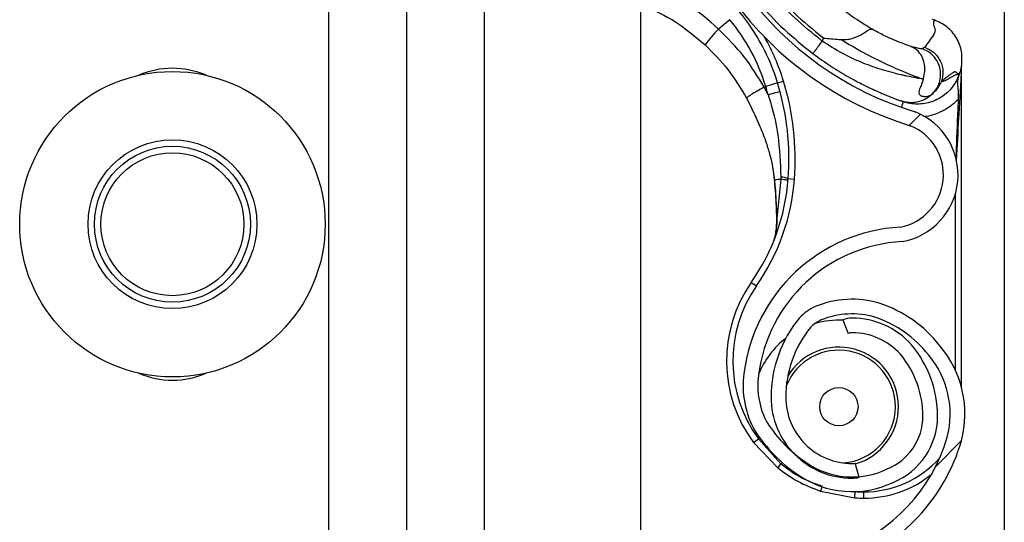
# Model space of a CAD drawing. Header units: inches. Extents: x 170 to 284, y 215 to 248.
# Tile 480 of 656: x 210.6925 to 210.8546, y 224.1584 to 224.2412. Entities that reach past the tile are written whole.
import ezdxf

# ---------------------------------------------------------------- set-up
doc = ezdxf.new("R2010")
doc.units = ezdxf.units.IN
doc.header["$LTSCALE"] = 0.25
doc.header["$MEASUREMENT"] = 0
doc.layers.add('RH FRONT OF HOOD', color=7, linetype='Continuous')
pattern_1 = [(45, (200.7563139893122, 218.4993357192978), (-0.03026527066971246, 0.03026527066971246), [])]

msp = doc.modelspace()

# ---------------------------------------------------------------- hatches: boundary and pattern name
at = {"layer": 'RH FRONT OF HOOD'}
h = msp.add_hatch(dxfattribs=at)
h.set_pattern_fill('ANSI31', color=256, scale=0.34241245, angle=2.8e-322, style=0)
h.set_pattern_definition(pattern_1)
edge = h.paths.add_edge_path(flags=0)
edge.add_arc((210.829581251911, 224.1879290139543), 0.001712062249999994, 450.0000000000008, 472.2104203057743)
edge.add_line((210.8289340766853, 224.1895140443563), (210.8280215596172, 224.191748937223))
edge.add_arc((210.829581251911, 224.1879290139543), 0.004126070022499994, 449.9999999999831, 472.2104203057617, ccw=False)
edge.add_arc((210.829581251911, 224.1790262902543), 0.01302879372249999, 401.4761673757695, 449.99999999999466, ccw=False)
edge.add_arc((210.825335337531, 224.1758760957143), 0.01830194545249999, 360, 400.06137300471, ccw=False)
edge.add_arc((210.831875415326, 224.1758760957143), 0.01176186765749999, 292.1408576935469, 360, ccw=False)
edge.add_arc((210.829581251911, 224.1791290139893), 0.01566536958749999, 235.2570680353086, 295.4307998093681, ccw=False)
edge.add_arc((210.834820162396, 224.1872441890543), 0.02532140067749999, 212.8542481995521, 235.9809333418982, ccw=False)
edge.add_arc((210.826670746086, 224.1808753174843), 0.01504902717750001, 172.1557183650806, 209.3146496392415, ccw=False)
edge.add_arc((210.839100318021, 224.1795399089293), 0.02754708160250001, 453.308503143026, 532.9325737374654, ccw=False)
edge.add_arc((210.835847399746, 224.2156301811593), 0.008748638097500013, 280.9586189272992, 427.9414322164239)
edge.add_arc((210.8557071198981, 224.2779834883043), 0.05672062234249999, 179.5706357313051, 253.00989973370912, ccw=False)
edge.add_arc((211.014038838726, 224.2791819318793), 0.2150521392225, 163.4260275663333, 180.2060536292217, ccw=False)
edge.add_arc((210.835265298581, 224.3313313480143), 0.02884824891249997, 465.15884346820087, 521.4137567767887, ccw=False)
edge.add_arc((210.817939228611, 224.3858776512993), 0.0284373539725, 290.1205938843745, 343.7190675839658)
edge.add_arc((210.830779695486, 224.3817002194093), 0.01494630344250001, 345.2914408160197, 400.5471921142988)
edge.add_arc((210.827355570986, 224.3798854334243), 0.0187470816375, 397.9578745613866, 431.4396159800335)
edge.add_arc((210.829581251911, 224.3847134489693), 0.0134739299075, 433.877557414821, 472.2736457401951)
edge.add_arc((210.827013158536, 224.3917329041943), 0.006011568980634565, 474.982532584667, 495.7175736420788)
edge.add_arc((210.836806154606, 224.3844737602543), 0.01816498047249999, 500.8992600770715, 540.0000000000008)
edge.add_arc((210.829581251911, 224.3844737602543), 0.01094007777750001, 180, 270)
edge.add_arc((210.829581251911, 224.3753998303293), 0.001866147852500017, 270, 285.642246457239)
edge.add_line((210.8300844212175, 224.3736027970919), (210.8307353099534, 224.3712781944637))
edge.add_arc((210.829581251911, 224.3753998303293), 0.004280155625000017, 270.00000000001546, 285.6422464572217, ccw=False)
edge.add_arc((210.829581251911, 224.3844737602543), 0.01335408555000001, 179.9999999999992, 270.00000000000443, ccw=False)
edge.add_arc((210.836806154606, 224.3844737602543), 0.020578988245, 500.61135831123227, 540, ccw=False)
edge.add_arc((210.827013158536, 224.3917329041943), 0.008425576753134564, 474.57766718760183, 496.4997109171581, ccw=False)
edge.add_arc((210.829581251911, 224.3847134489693), 0.01588793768, 433.6903022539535, 472.4705806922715, ccw=False)
edge.add_arc((210.827355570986, 224.3798854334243), 0.02116108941, 398.1045307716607, 431.57717173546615, ccw=False)
edge.add_arc((210.830779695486, 224.3817002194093), 0.01736031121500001, 345.180248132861, 400.3658533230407, ccw=False)
edge.add_arc((210.817939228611, 224.3858776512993), 0.030851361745, 289.9181572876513, 343.77953759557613, ccw=False)
edge.add_arc((210.835265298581, 224.3313313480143), 0.02643424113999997, 464.9417095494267, 521.3236131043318)
edge.add_arc((211.014038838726, 224.2791819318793), 0.21263813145, 523.4376684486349, 540.2096895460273)
edge.add_arc((210.8557071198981, 224.2779834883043), 0.05430661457, 539.5566266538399, 613.1145348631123)
edge.add_arc((210.835847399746, 224.2156301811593), 0.01116264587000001, 280.0610388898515, 428.5290871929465, ccw=False)
edge.add_arc((210.839100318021, 224.1795399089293), 0.02513307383, 452.9714001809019, 532.9706577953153)
edge.add_arc((210.826670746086, 224.1808753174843), 0.01263501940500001, 532.0830472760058, 568.9826967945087)
edge.add_arc((210.834820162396, 224.1872441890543), 0.022907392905, 213.0443063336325, 236.0197152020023)
edge.add_arc((210.829581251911, 224.1791290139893), 0.01325136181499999, 235.1922404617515, 295.7352497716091)
edge.add_arc((210.831875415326, 224.1758760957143), 0.009347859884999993, 291.7225241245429, 360)
edge.add_arc((210.825335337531, 224.1758760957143), 0.01588793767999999, 360, 399.952178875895)
edge.add_arc((210.829581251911, 224.1790262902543), 0.01061478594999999, 401.6345013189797, 450.0000000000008)
h = msp.add_hatch(dxfattribs=at)
h.set_pattern_fill('ANSI31', color=256, scale=0.34241245, angle=2.8e-322, style=0)
h.set_pattern_definition(pattern_1)
edge = h.paths.add_edge_path(flags=0)
edge.add_arc((210.829581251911, 223.9824815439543), 0.001712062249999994, 450.0000000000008, 472.2104203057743)
edge.add_line((210.8289340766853, 223.9840665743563), (210.8280215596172, 223.986301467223))
edge.add_arc((210.829581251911, 223.9824815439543), 0.004126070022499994, 450, 472.2104203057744, ccw=False)
edge.add_arc((210.829581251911, 223.9735788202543), 0.01302879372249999, 401.47616737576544, 450, ccw=False)
edge.add_arc((210.825335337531, 223.9704286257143), 0.01830194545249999, 359.99999999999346, 400.0613730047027, ccw=False)
edge.add_arc((210.831875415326, 223.9704286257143), 0.01176186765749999, 292.1408576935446, 359.99999999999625, ccw=False)
edge.add_arc((210.829581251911, 223.9736815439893), 0.01566536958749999, 235.2570680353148, 295.4307998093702, ccw=False)
edge.add_arc((210.834820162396, 223.9817967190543), 0.02532140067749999, 212.8542481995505, 235.980933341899, ccw=False)
edge.add_arc((210.826670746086, 223.9754278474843), 0.01504902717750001, 172.1557183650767, 209.3146496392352, ccw=False)
edge.add_arc((210.839100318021, 223.9740924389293), 0.02754708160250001, 453.30850314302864, 532.9325737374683, ccw=False)
edge.add_arc((210.835847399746, 224.0101827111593), 0.008748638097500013, 280.9586189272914, 427.9414322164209)
edge.add_arc((210.8557071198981, 224.0725360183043), 0.05672062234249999, 179.5706357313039, 253.00989973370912, ccw=False)
edge.add_arc((211.014038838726, 224.0737344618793), 0.2150521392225, 163.4260275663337, 180.2060536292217, ccw=False)
edge.add_arc((210.835265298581, 224.1258838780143), 0.02884824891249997, 465.1588434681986, 521.4137567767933, ccw=False)
edge.add_arc((210.817939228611, 224.1804301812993), 0.0284373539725, 290.1205938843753, 343.7190675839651)
edge.add_arc((210.830779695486, 224.1762527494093), 0.01494630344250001, 345.2914408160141, 400.5471921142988)
edge.add_arc((210.827355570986, 224.1744379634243), 0.0187470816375, 397.9578745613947, 431.4396159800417)
edge.add_arc((210.829581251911, 224.1792659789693), 0.0134739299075, 433.877557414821, 472.273645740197)
edge.add_arc((210.827013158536, 224.1862854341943), 0.006011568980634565, 474.9825325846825, 495.7175736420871)
edge.add_arc((210.836806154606, 224.1790262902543), 0.01816498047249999, 500.8992600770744, 539.9999999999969)
edge.add_arc((210.829581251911, 224.1790262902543), 0.01094007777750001, 539.9999999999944, 630.0000000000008)
edge.add_arc((210.829581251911, 224.1699523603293), 0.001866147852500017, 270, 285.6422464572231)
edge.add_line((210.8300844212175, 224.1681553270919), (210.8307353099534, 224.1658307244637))
edge.add_arc((210.829581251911, 224.1699523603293), 0.004280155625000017, 269.9999999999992, 285.6422464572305, ccw=False)
edge.add_arc((210.829581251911, 224.1790262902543), 0.01335408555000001, 179.9999999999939, 269.9999999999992, ccw=False)
edge.add_arc((210.836806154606, 224.1790262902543), 0.020578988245, 500.6113583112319, 539.9999999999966, ccw=False)
edge.add_arc((210.827013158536, 224.1862854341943), 0.008425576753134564, 474.57766718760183, 496.4997109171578, ccw=False)
edge.add_arc((210.829581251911, 224.1792659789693), 0.01588793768, 433.690302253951, 472.4705806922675, ccw=False)
edge.add_arc((210.827355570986, 224.1744379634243), 0.02116108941, 398.10453077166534, 431.5771717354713, ccw=False)
edge.add_arc((210.830779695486, 224.1762527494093), 0.01736031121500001, 345.180248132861, 400.36585332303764, ccw=False)
edge.add_arc((210.817939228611, 224.1804301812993), 0.030851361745, 289.91815728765, 343.7795375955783, ccw=False)
edge.add_arc((210.835265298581, 224.1258838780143), 0.02643424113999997, 464.9417095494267, 521.3236131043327)
edge.add_arc((211.014038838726, 224.0737344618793), 0.21263813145, 523.4376684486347, 540.2096895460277)
edge.add_arc((210.8557071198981, 224.0725360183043), 0.05430661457, 539.5566266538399, 613.1145348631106)
edge.add_arc((210.835847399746, 224.0101827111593), 0.01116264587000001, 280.0610388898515, 428.5290871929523, ccw=False)
edge.add_arc((210.839100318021, 223.9740924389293), 0.02513307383, 452.971400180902, 532.9706577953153)
edge.add_arc((210.826670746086, 223.9754278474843), 0.01263501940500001, 532.0830472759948, 568.9826967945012)
edge.add_arc((210.834820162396, 223.9817967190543), 0.022907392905, 213.0443063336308, 236.0197152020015)
edge.add_arc((210.829581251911, 223.9736815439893), 0.01325136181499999, 235.1922404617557, 295.7352497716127)
edge.add_arc((210.831875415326, 223.9704286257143), 0.009347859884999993, 291.7225241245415, 359.9999999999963)
edge.add_arc((210.825335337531, 223.9704286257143), 0.01588793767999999, 359.9999999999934, 399.9521788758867)
edge.add_arc((210.829581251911, 223.9735788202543), 0.01061478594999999, 401.6345013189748, 450.0000000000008)

# ---------------------------------------------------------------- linework, layer by layer
for p, q in [((210.8546275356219, 224.3444764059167), (210.8546275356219, 220.0917137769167)), ((210.7433434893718, 224.2516259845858), (210.7433434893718, 220.0917137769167)), ((210.7561839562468, 224.2506718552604), (210.7561839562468, 220.0917137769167)), ((210.7690244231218, 220.0917137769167), (210.7690244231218, 224.2497177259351)), ((210.7947053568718, 224.2478094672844), (210.7947053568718, 224.080238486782)), ((210.8094626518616, 224.2412015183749), (210.8075664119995, 224.2396488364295)), ((210.8427453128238, 224.2412785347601), (210.8430773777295, 224.2411547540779)), ((210.8248431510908, 224.2381955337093), (210.8246607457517, 224.2376667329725)), ((210.8415319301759, 224.2366582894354), (210.8411463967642, 224.2363961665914)), ((210.8475911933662, 224.2335372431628), (210.8475911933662, 224.2335591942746)), ((210.8475911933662, 224.1805833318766), (210.8475911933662, 224.2330055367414)), ((210.8472616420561, 224.2324254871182), (210.8471653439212, 224.2321463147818)), ((210.8153519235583, 224.2301857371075), (210.8150862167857, 224.2301047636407)), ((210.8157402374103, 224.2288290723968), (210.8150862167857, 224.2301047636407)), ((210.8172971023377, 224.2307785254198), (210.8153519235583, 224.2301857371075)), ((210.8172971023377, 224.2307785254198), (210.8182797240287, 224.2310779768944)), ((210.8121959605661, 224.2282797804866), (210.8130672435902, 224.2265748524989)), ((210.8375218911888, 224.2278705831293), (210.8376887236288, 224.2278113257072)), ((210.8377671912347, 224.227783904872), (210.8380179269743, 224.2276963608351)), ((210.8164238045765, 224.2173562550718), (210.8167886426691, 224.2147771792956)), ((210.8190535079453, 224.2150202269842), (210.8200779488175, 224.214944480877)), ((210.8168306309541, 224.2146248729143), (210.8168166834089, 224.214792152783)), ((210.8178317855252, 224.2149210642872), (210.8171816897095, 224.2084870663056)), ((210.8465639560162, 224.2125060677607), (210.8465639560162, 224.1834803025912)), ((210.8129731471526, 224.1979321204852), (210.813815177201, 224.197343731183)), ((210.8280215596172, 224.1917489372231), (210.8289340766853, 224.1895140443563)), ((210.813821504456, 224.1730939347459), (210.8141625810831, 224.1721485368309)), ((210.8133370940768, 224.1715371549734), (210.8141625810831, 224.1721485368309)), ((210.8133370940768, 224.1715371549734), (210.8173154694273, 224.1673924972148)), ((210.8178218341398, 224.1680564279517), (210.8141625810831, 224.1721485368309)), ((210.8178218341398, 224.1680564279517), (210.8180455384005, 224.1682761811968)), ((210.8307353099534, 224.1658307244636), (210.8300844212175, 224.1681553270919)), ((210.8243828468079, 224.1635375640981), (210.8300214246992, 224.1624366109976)), ((210.8300214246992, 224.1624366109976), (210.8300885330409, 224.1634616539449)), ((210.8314978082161, 224.1623883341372), (210.8314978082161, 224.1634155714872))]:
    msp.add_line(p, q, dxfattribs=at)
at = {"layer": 'RH FRONT OF HOOD', "flags": 128}
msp.add_lwpolyline([(210.8171481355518, 224.2084183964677), (210.8171203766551, 224.2084259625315), (210.8171013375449, 224.2084343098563), (210.8170915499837, 224.2084432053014), (210.8170912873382, 224.2084524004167), (210.8171005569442, 224.2084616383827), (210.8171190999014, 224.2084706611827), (210.8171463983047, 224.20847921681), (210.8171816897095, 224.2084870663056)], dxfattribs=at)
at = {"layer": 'RH FRONT OF HOOD'}
for centre, radius in [((210.7176625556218, 224.2075114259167), 0.0251501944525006), ((210.7176625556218, 224.2075114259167), 0.01390194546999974), ((210.7176625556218, 224.2075114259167), 0.01284046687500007), ((210.7176625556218, 224.2075114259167), 0.01177042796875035), ((210.8273888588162, 224.1774544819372), 0.00315523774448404)]:
    msp.add_circle(centre, radius, dxfattribs=at)
for centre, radius, start, end in [((210.8557071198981, 224.2779834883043), 0.05672062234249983, 179.5706357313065, 253.009899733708), ((210.8557071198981, 224.2779834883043), 0.05430661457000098, 179.5566266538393, 253.114534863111), ((210.7845430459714, 224.2207968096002), 0.0322077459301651, 16.94846748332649, 39.31135392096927), ((210.7845430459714, 224.2207968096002), 0.03424124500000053, 16.94846748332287, 39.31135392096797), ((210.8239796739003, 224.2234489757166), 0.02306145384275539, 135.3749046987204, 143.8386130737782), ((210.7845430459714, 224.2207968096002), 0.03526848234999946, 16.94846748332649, 29.83866097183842), ((210.7176625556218, 224.2192818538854), 0.01391050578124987, 66.57992814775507, 113.4200718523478), ((210.7760269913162, 224.2182015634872), 0.04111046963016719, 14.98049646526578, 16.94846748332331), ((210.7760269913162, 224.2182015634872), 0.04314396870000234, 355.771303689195, 16.94846748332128), ((210.7760269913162, 224.2182015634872), 0.04417120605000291, 355.7713036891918, 16.9484674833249), ((210.835847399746, 224.2156301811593), 0.01116264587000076, 280.0610388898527, 68.52908719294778), ((210.835847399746, 224.2156301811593), 0.008748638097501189, 280.9586189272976, 67.94143221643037), ((210.7849054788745, 224.2175450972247), 0.03424124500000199, 325.055123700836, 355.7713036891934), ((210.8177746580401, 224.2117612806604), 0.003500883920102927, 68.57435782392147, 89.04261803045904), ((210.7849054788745, 224.2175450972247), 0.03526848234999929, 325.055123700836, 355.7713036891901), ((210.8168402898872, 224.2144470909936), 0.0001780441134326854, 93.1098355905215, 110.0707638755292), ((210.8167935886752, 224.214644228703), 3.319259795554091e-05, 244.2889319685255, 282.2874080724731), ((210.839100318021, 224.1795399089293), 0.02754708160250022, 93.30850314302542, 172.9325737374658), ((210.839100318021, 224.1795399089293), 0.02513307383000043, 92.9714001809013, 172.9706577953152), ((210.8314978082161, 224.1849875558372), 0.02259922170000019, 145.0551237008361, 216.5248216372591), ((210.8314978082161, 224.1849875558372), 0.02157198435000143, 145.0551237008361, 216.5248216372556), ((210.827013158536, 224.1862854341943), 0.008425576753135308, 114.5776671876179, 136.4997109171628), ((210.829581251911, 224.1792659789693), 0.01588793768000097, 73.69030225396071, 112.4705806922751), ((210.827355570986, 224.1744379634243), 0.02116108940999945, 38.10453077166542, 71.57717173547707), ((210.829581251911, 224.1792659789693), 0.01347392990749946, 73.87755741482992, 112.2736457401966), ((210.836806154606, 224.1790262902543), 0.02057898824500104, 140.6113583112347, 179.9999999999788), ((210.827013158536, 224.1862854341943), 0.006011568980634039, 114.9825325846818, 135.7175736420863), ((210.8273888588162, 224.1774544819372), 0.01425087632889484, 87.35889654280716, 105.8277214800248), ((210.829581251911, 224.1879290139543), 0.004126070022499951, 89.99999999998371, 112.2104203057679), ((210.829581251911, 224.1790262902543), 0.01302879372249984, 41.47616737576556, 89.99999999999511), ((210.827355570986, 224.1744379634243), 0.01874708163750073, 37.95787456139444, 71.43961598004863), ((210.836806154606, 224.1790262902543), 0.01816498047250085, 140.8992600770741, 179.9999999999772), ((210.829581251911, 224.1879290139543), 0.001712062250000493, 90, 112.210420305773), ((210.829581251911, 224.1790262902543), 0.01061478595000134, 41.63450131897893, 90), ((210.8273888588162, 224.1774544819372), 0.01425087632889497, 127.8333931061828, 157.9527498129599), ((210.825335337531, 224.1758760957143), 0.01830194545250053, 2.279821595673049e-11, 40.06137300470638), ((210.830779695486, 224.1762527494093), 0.01736031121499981, 345.180248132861, 40.36585332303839), ((210.8273888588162, 224.1774544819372), 0.009303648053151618, 0, 158.4588253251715), ((210.8273888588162, 224.1774544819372), 0.0098103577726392, 286.1585342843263, 149.0324419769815), ((210.825335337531, 224.1758760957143), 0.0158879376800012, 2.605510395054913e-11, 39.95217887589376), ((210.830779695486, 224.1762527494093), 0.01494630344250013, 345.2914408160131, 40.54719211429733), ((210.7176625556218, 224.1957409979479), 0.01391050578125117, 246.5799281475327, 293.4200718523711), ((210.826670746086, 224.1808753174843), 0.01504902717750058, 172.1557183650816, 209.3146496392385), ((210.826670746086, 224.1808753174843), 0.01263501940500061, 172.0830472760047, 208.9826967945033), ((210.829581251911, 224.1790262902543), 0.01335408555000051, 179.9999999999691, 269.9999999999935), ((210.829581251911, 224.1790262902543), 0.01094007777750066, 179.9999999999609, 269.9999999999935), ((210.8273888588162, 224.1774544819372), 0.009303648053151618, 274.6412277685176, 0), ((210.834820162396, 224.1872441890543), 0.0229073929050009, 213.0443063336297, 236.0197152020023), ((210.831875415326, 224.1758760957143), 0.00934785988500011, 291.7225241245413, 4.396798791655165e-11), ((210.831875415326, 224.1758760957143), 0.01176186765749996, 292.1408576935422, 3.582576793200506e-11), ((210.834820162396, 224.1872441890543), 0.02532140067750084, 212.8542481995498, 235.9809333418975), ((210.817939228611, 224.1804301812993), 0.02843735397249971, 290.1205938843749, 343.7190675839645), ((210.817939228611, 224.1804301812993), 0.03085136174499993, 289.91815728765, 343.7795375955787), ((210.8244957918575, 224.1624412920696), 0.008721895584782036, 139.9244128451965, 145.4117204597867), ((210.829581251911, 224.1791290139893), 0.01325136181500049, 235.1922404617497, 295.7352497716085), ((210.829581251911, 224.1699523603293), 0.001866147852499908, 269.9999999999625, 285.6422464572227), ((210.8314978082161, 224.1801937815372), 0.01677821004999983, 269.9999999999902, 317.9734601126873), ((210.829581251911, 224.1791290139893), 0.01566536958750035, 235.2570680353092, 295.4307998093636), ((210.829581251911, 224.1699523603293), 0.004280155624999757, 269.9999999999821, 285.642246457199), ((210.8314978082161, 224.1801937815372), 0.01780544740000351, 269.9999999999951, 308.5921886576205), ((210.8167873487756, 224.1667110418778), 0.008231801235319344, 337.3243224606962, 342.6867957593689), ((210.8314978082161, 224.1849875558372), 0.02157198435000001, 266.2542590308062, 269.9999999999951), ((210.8314978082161, 224.1849875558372), 0.02259922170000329, 266.2542590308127, 270)]:
    msp.add_arc(centre, radius, start, end, dxfattribs=at)
for points, knots in [([(210.8044806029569, 224.2803878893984), (210.8045633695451, 224.2773505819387), (210.804731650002, 224.2711751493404), (210.8070210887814, 224.2623881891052), (210.8106354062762, 224.2542215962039), (210.8150501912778, 224.2476415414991), (210.8198592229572, 224.2422568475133), (210.8231732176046, 224.2395563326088), (210.8248431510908, 224.2381955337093)], [0, 0, 0, 0, 0.1870908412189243, 0.3803918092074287, 0.5558755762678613, 0.7364481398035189, 0.8671952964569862, 1, 1, 1, 1]), ([(210.8328703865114, 224.2396276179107), (210.8324286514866, 224.2398903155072), (210.8297811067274, 224.2414647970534), (210.8252560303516, 224.2448961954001), (210.819924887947, 224.2504975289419), (210.815636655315, 224.2569373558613), (210.8123873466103, 224.2641633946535), (210.8104277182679, 224.2720382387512), (210.8100569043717, 224.2775662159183), (210.810127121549, 224.2803181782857), (210.8101271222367, 224.2803182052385)], [0, 0, 0, 0, 0.03155846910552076, 0.1891461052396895, 0.34673388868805, 0.5043277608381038, 0.6619226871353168, 0.8309600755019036, 0.9999983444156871, 1, 1, 1, 1]), ([(210.8246607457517, 224.2376667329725), (210.8231161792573, 224.2389082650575), (210.8200245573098, 224.2413933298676), (210.8159666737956, 224.2457660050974), (210.8123928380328, 224.2505419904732), (210.8094044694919, 224.2557160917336), (210.807013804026, 224.2611914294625), (210.8052909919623, 224.266907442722), (210.804185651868, 224.2727700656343), (210.8040412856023, 224.2767344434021), (210.8039693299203, 224.2787103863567)], [0, 0, 0, 0, 0.1247413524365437, 0.2496837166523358, 0.3746881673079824, 0.4999855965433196, 0.6253465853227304, 0.7503062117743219, 0.8755465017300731, 1, 1, 1, 1]), ([(210.8034279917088, 224.2645841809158), (210.8038287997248, 224.2631604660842), (210.804796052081, 224.2597246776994), (210.807126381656, 224.2545499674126), (210.81024902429, 224.2491127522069), (210.8140052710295, 224.244100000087), (210.8182638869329, 224.2395179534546), (210.8215022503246, 224.2369132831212), (210.8231185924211, 224.2356132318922)], [0, 0, 0, 0, 0.1242895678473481, 0.2999425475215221, 0.4755260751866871, 0.6508346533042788, 0.8257234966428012, 1, 1, 1, 1]), ([(210.8075664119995, 224.2396488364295), (210.8075663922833, 224.2396488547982), (210.805905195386, 224.2411965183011), (210.8022795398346, 224.2441170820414), (210.7981620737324, 224.2461408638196), (210.7960692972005, 224.2471694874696)], [0, 0, 0, 0, 5.836249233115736e-06, 0.4917349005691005, 1, 1, 1, 1]), ([(210.7952739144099, 224.2435669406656), (210.7970571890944, 224.2427247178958), (210.8006859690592, 224.241010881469), (210.8037848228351, 224.2383897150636), (210.8053608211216, 224.2370566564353)], [0, 0, 0, 0, 0.491425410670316, 1, 1, 1, 1]), ([(210.8430806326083, 224.2411628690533), (210.8430067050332, 224.2409083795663), (210.8428588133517, 224.2403992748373), (210.8433901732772, 224.2393763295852), (210.8426592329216, 224.2382285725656), (210.8420150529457, 224.2373312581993), (210.8415319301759, 224.2366582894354)], [0, 0, 0, 0, 0.1666800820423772, 0.3334425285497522, 0.5000945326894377, 1, 1, 1, 1]), ([(210.8475911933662, 224.2335591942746), (210.8476514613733, 224.2343653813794), (210.8477719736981, 224.2359774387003), (210.8468302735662, 224.2382473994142), (210.8452899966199, 224.2401626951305), (210.8438172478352, 224.2408294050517), (210.8430806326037, 224.2411628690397)], [0, 0, 0, 0, 0.2500474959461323, 0.4999967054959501, 0.7499165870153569, 0.9999999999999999, 0.9999999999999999, 0.9999999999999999, 0.9999999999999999]), ([(210.8150862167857, 224.2301047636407), (210.8140400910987, 224.2318242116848), (210.8119203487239, 224.2353082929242), (210.8090302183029, 224.2381895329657), (210.8075664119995, 224.2396488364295)], [0, 0, 0, 0, 0.4935154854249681, 1, 1, 1, 1]), ([(210.8277267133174, 224.2379452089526), (210.8280360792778, 224.2379366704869), (210.8286711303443, 224.2379191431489), (210.8296148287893, 224.2381053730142), (210.8305270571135, 224.2384362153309), (210.8315200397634, 224.2390162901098), (210.8323767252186, 224.2396344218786), (210.832708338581, 224.2396305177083), (210.8328709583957, 224.239628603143)], [0, 0, 0, 0, 0.1136768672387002, 0.2333502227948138, 0.3620694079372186, 0.5019163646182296, 0.7557448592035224, 1, 1, 1, 1]), ([(210.8392624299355, 224.2368035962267), (210.8384277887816, 224.2370914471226), (210.8371612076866, 224.2375282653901), (210.8348419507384, 224.2385689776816), (210.8335300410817, 224.2392742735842), (210.8328709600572, 224.2396286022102)], [0, 0, 0, 0, 0.4901989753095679, 0.743884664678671, 1, 1, 1, 1]), ([(210.8248431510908, 224.2381955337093), (210.8248546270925, 224.2381942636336), (210.8249690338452, 224.2381816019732), (210.8259310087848, 224.238077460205), (210.8268798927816, 224.2379991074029), (210.8277259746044, 224.2379292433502)], [0, 0, 0, 0, 0.01193493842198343, 0.1189819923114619, 0.9999999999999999, 0.9999999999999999, 0.9999999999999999, 0.9999999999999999]), ([(210.8277272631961, 224.2379450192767), (210.8289457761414, 224.2372230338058), (210.8314485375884, 224.2357401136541), (210.8351296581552, 224.2339068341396), (210.8386284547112, 224.2323487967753), (210.8403800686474, 224.231725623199), (210.8412791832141, 224.2314057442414)], [0, 0, 0, 0, 0.2305257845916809, 0.4734878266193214, 0.7297379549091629, 1, 1, 1, 1]), ([(210.8053608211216, 224.2370566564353), (210.8066613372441, 224.2357498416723), (210.8092969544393, 224.233101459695), (210.8112212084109, 224.2299010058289), (210.8121959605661, 224.2282797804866)], [0, 0, 0, 0, 0.4934389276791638, 1, 1, 1, 1]), ([(210.8231185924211, 224.2356132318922), (210.8231391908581, 224.2356406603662), (210.8231708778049, 224.2356828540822), (210.823363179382, 224.2359389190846), (210.8235622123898, 224.236203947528), (210.8238092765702, 224.2365329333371), (210.824168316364, 224.2370110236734), (210.8244667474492, 224.2374084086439), (210.8246607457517, 224.2376667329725)], [0, 0, 0, 0, 0.2394567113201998, 0.3683605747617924, 0.5000000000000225, 0.6316394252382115, 0.7605432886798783, 1, 1, 1, 1]), ([(210.8412779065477, 224.2314040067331), (210.8409391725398, 224.2314610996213), (210.8401300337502, 224.2315974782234), (210.8389783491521, 224.2318256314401), (210.8380631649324, 224.2320194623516), (210.836804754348, 224.2322975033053), (210.8346721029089, 224.2328565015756), (210.8313428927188, 224.2340128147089), (210.8279321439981, 224.2355649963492), (210.8257358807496, 224.2369760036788), (210.8246607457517, 224.2376667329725)], [0, 0, 0, 0, 0.08980644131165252, 0.2145219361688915, 0.2531624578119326, 0.2759662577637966, 0.4628905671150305, 0.637395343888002, 0.8224944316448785, 1, 1, 1, 1]), ([(210.8412786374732, 224.2314024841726), (210.8414059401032, 224.2319324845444), (210.8416704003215, 224.2330335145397), (210.8413530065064, 224.2346959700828), (210.8405336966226, 224.2360840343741), (210.8396764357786, 224.2365694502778), (210.8392635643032, 224.2368032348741)], [0, 0, 0, 0, 0.2405618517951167, 0.4997464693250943, 0.7590693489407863, 1, 1, 1, 1]), ([(210.8411464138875, 224.2363961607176), (210.8410208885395, 224.2363888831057), (210.8407700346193, 224.2363743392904), (210.8397702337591, 224.2366588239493), (210.839270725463, 224.2368009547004)], [0, 0, 0, 0, 0.5003922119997, 1, 1, 1, 1]), ([(210.8426091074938, 224.2288256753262), (210.8428515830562, 224.2290662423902), (210.8433630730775, 224.2295737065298), (210.8438968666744, 224.2305838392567), (210.8441829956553, 224.2317712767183), (210.8441214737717, 224.2330431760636), (210.8437047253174, 224.2342466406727), (210.8429967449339, 224.2352425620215), (210.8421249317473, 224.2359819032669), (210.8414610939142, 224.2362629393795), (210.8411463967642, 224.2363961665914)], [0, 0, 0, 0, 0.1098512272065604, 0.2317256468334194, 0.3631776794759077, 0.4999999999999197, 0.6368223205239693, 0.768274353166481, 0.8901487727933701, 1, 1, 1, 1]), ([(210.8415319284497, 224.2366582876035), (210.8420413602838, 224.2364194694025), (210.8428250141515, 224.2360520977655), (210.8436231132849, 224.235190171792), (210.8441097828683, 224.2344153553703), (210.8444206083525, 224.2335548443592), (210.8446082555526, 224.2323954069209), (210.844415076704, 224.2315520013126), (210.8442894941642, 224.2310037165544)], [0, 0, 0, 0, 0.239451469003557, 0.368345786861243, 0.4999761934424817, 0.631610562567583, 0.7605158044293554, 1, 1, 1, 1]), ([(210.8231185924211, 224.2356132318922), (210.8241001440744, 224.2349058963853), (210.8260389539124, 224.2335087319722), (210.8288829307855, 224.2318049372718), (210.8310255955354, 224.2306528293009), (210.8320447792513, 224.2301781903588), (210.832347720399, 224.2300371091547)], [0, 0, 0, 0, 0.3013203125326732, 0.5951829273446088, 0.8796725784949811, 1, 1, 1, 1]), ([(210.8467469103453, 224.2179845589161), (210.846883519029, 224.2203457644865), (210.8470898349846, 224.223911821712), (210.8473344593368, 224.2281291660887), (210.8474677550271, 224.2303393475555), (210.8475352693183, 224.23153981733), (210.847562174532, 224.2321975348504), (210.8475751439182, 224.2325606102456), (210.8475817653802, 224.2327610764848), (210.8475853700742, 224.2328721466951), (210.847587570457, 224.2329383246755), (210.8475889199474, 224.2329767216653), (210.8475898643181, 224.2330002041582), (210.8475903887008, 224.2330111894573), (210.8475907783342, 224.233016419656), (210.8475910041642, 224.2330169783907), (210.8475911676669, 224.2330137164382), (210.8475911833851, 224.2330087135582), (210.8475911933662, 224.2330055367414)], [0, 0, 0, 0, 0.4681368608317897, 0.7070129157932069, 0.8371325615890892, 0.9079072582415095, 0.9470740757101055, 0.9687898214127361, 0.9808770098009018, 0.9876679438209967, 0.9915546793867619, 0.9947708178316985, 0.9959953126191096, 0.9972287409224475, 0.9978484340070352, 0.9984730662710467, 0.9990304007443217, 1, 1, 1, 1]), ([(210.8475911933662, 224.2335372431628), (210.8475768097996, 224.2334729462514), (210.847507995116, 224.2331653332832), (210.8473915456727, 224.2327548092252), (210.8472737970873, 224.2324354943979), (210.8472737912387, 224.2324354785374)], [0, 0, 0, 0, 0.2090106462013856, 0.9999607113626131, 1, 1, 1, 1]), ([(210.8475911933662, 224.2330055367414), (210.8475911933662, 224.2330108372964), (210.8475911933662, 224.2330426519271), (210.8475911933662, 224.2331478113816), (210.8475911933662, 224.2332920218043), (210.8475911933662, 224.2334615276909), (210.8475911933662, 224.2335069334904), (210.8475911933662, 224.2335372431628)], [0, 0, 0, 0, 0.01571398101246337, 0.09431738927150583, 0.3218612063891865, 0.5473229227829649, 0.9999999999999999, 0.9999999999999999, 0.9999999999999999, 0.9999999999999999]), ([(210.8471653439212, 224.2321463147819), (210.8471653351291, 224.2321462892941), (210.8468836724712, 224.2313297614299), (210.8460448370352, 224.2298381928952), (210.8445931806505, 224.2286008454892), (210.8430016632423, 224.2277376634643), (210.8412287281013, 224.2272132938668), (210.8393114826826, 224.2273132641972), (210.8382744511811, 224.2276076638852), (210.8380179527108, 224.2276963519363), (210.8380179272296, 224.2276963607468)], [0, 0, 0, 0, 7.189415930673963e-06, 0.2303203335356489, 0.4448965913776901, 0.4983905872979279, 0.7130087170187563, 0.9276298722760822, 0.9999928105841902, 1, 1, 1, 1]), ([(210.8412773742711, 224.2314007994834), (210.8411592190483, 224.2310304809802), (210.8409945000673, 224.230514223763), (210.8407427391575, 224.2299168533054), (210.8405783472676, 224.2294839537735), (210.8405158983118, 224.2290394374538), (210.8408042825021, 224.2286778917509), (210.8416837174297, 224.2284377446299), (210.8422392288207, 224.2286706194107), (210.8426091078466, 224.2288256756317)], [0, 0, 0, 0, 0.1001269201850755, 0.1395859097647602, 0.1897135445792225, 0.2582342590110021, 0.3697357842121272, 0.5803479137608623, 1, 1, 1, 1]), ([(210.8442886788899, 224.2310013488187), (210.8443930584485, 224.2311006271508), (210.8446143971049, 224.2313111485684), (210.8449474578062, 224.2315931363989), (210.8452178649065, 224.231806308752), (210.8454206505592, 224.2319580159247), (210.8455496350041, 224.2320520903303), (210.8456813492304, 224.2321457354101), (210.8458157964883, 224.2322389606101), (210.8459597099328, 224.2323363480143), (210.8461077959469, 224.2324338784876), (210.8462413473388, 224.2325208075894), (210.8463403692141, 224.2325819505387), (210.8464110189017, 224.232624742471), (210.8464725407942, 224.2326446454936), (210.8465375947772, 224.2326456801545), (210.8466069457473, 224.232624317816), (210.8466805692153, 224.2325776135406), (210.8467545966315, 224.2325031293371), (210.8468250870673, 224.2324379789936), (210.8468804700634, 224.2323876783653), (210.8469170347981, 224.2323568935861), (210.846949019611, 224.232331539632), (210.8469898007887, 224.2323189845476), (210.847044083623, 224.2323164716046), (210.8471101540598, 224.2323336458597), (210.8471820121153, 224.2323681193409), (210.8472353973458, 224.2324071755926), (210.8472620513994, 224.232426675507)], [0, 0, 0, 0, 0.08480730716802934, 0.1798353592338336, 0.2850849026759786, 0.3228266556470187, 0.3617275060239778, 0.4017874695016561, 0.4430065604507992, 0.485384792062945, 0.5351510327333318, 0.5813528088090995, 0.6105805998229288, 0.6293562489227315, 0.6489120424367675, 0.6766412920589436, 0.7075477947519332, 0.7416323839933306, 0.7850907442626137, 0.8280699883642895, 0.8539878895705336, 0.8729964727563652, 0.8850957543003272, 0.9032140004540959, 0.9275168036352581, 0.9517481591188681, 0.9759089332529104, 1, 1, 1, 1]), ([(210.8471652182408, 224.2321459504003), (210.8471138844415, 224.2321549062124), (210.8470089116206, 224.2321732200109), (210.8468319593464, 224.2321547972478), (210.8466401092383, 224.2321055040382), (210.846438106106, 224.2320248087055), (210.8462331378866, 224.2319236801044), (210.8460283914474, 224.2318105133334), (210.8458011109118, 224.2316758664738), (210.8455803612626, 224.2315417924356), (210.8453827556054, 224.2314236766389), (210.8452166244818, 224.2313269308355), (210.8450587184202, 224.2312409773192), (210.8448940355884, 224.2311593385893), (210.844732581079, 224.2310902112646), (210.8445752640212, 224.2310385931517), (210.8444249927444, 224.2310055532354), (210.8443334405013, 224.2310027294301), (210.8442886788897, 224.2310013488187)], [0, 0, 0, 0, 0.06578093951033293, 0.1345158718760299, 0.2062058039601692, 0.27713025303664, 0.3450539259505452, 0.4118164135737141, 0.4774590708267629, 0.5636721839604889, 0.622780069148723, 0.6670965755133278, 0.724168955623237, 0.7778304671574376, 0.8321346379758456, 0.8905164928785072, 0.9464714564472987, 1, 1, 1, 1]), ([(210.8470895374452, 224.2319199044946), (210.8470251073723, 224.2316620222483), (210.8468596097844, 224.2309996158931), (210.8469777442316, 224.2298656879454), (210.8470733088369, 224.2287604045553), (210.847051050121, 224.2282048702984), (210.8470468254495, 224.2280994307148)], [0, 0, 0, 0, 0.2412678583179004, 0.6197299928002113, 0.92782531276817, 0.9999999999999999, 0.9999999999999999, 0.9999999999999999, 0.9999999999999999]), ([(210.8472737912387, 224.2324354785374), (210.8472737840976, 224.2324354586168), (210.8472138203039, 224.2322681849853), (210.8471516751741, 224.2320940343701), (210.8470895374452, 224.2319199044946)], [0, 0, 0, 0, 0.000119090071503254, 1, 1, 1, 1]), ([(210.8470895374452, 224.2319199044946), (210.8471120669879, 224.2319876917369), (210.8471628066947, 224.2321403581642), (210.84722632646, 224.2323236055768), (210.8472616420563, 224.2324254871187)], [0, 0, 0, 0, 0.4440219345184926, 1, 1, 1, 1]), ([(210.8150862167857, 224.2301047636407), (210.8146885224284, 224.2298785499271), (210.8138699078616, 224.2294129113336), (210.812913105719, 224.2288307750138), (210.8122827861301, 224.2284107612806), (210.8122243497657, 224.228322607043), (210.8121959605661, 224.2282797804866)], [0, 0, 0, 0, 0.2429069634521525, 0.4999999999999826, 0.7570930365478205, 0.9999999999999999, 0.9999999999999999, 0.9999999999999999, 0.9999999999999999]), ([(210.832347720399, 224.2300371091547), (210.8327655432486, 224.2298361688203), (210.8339098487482, 224.229285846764), (210.8353430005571, 224.2286967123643), (210.8365965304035, 224.2282054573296), (210.8373476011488, 224.2279327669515), (210.8374641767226, 224.2278911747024), (210.8375218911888, 224.2278705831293)], [0, 0, 0, 0, 0.1282528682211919, 0.3512504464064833, 0.5733912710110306, 0.7887937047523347, 1, 1, 1, 1]), ([(210.8426091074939, 224.2288256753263), (210.8429825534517, 224.2291717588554), (210.8436232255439, 224.229765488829), (210.8440410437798, 224.2304855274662), (210.8442145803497, 224.230842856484), (210.844260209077, 224.2309440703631), (210.8442720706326, 224.2309700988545), (210.8442760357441, 224.2309787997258)], [0, 0, 0, 0, 0.502280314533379, 0.8616962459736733, 0.9584272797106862, 0.9861029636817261, 1, 1, 1, 1]), ([(210.8157399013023, 224.2288297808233), (210.8157399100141, 224.2288297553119), (210.8159257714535, 224.2282854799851), (210.8165992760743, 224.2261266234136), (210.8175862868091, 224.2216188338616), (210.817742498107, 224.2175961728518), (210.8178331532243, 224.2152616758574)], [0, 0, 0, 0, 5.869764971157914e-06, 0.1252288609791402, 0.4923383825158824, 1, 1, 1, 1]), ([(210.8375218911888, 224.2278705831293), (210.8381573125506, 224.2277177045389), (210.8391351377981, 224.2274824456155), (210.8404855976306, 224.2276891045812), (210.8414866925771, 224.2280454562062), (210.8421845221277, 224.2284712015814), (210.8425331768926, 224.2287622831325), (210.8426091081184, 224.2288256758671)], [0, 0, 0, 0, 0.3580314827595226, 0.5509607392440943, 0.7480445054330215, 0.9451282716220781, 1, 1, 1, 1]), ([(210.8413172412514, 224.2253180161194), (210.8413628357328, 224.2253153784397), (210.8424421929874, 224.2252529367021), (210.8437502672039, 224.2258277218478), (210.8456213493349, 224.2268053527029), (210.8464304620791, 224.2275398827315), (210.8470468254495, 224.2280994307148)], [0, 0, 0, 0, 0.02109882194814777, 0.4994719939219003, 0.6187093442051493, 1, 1, 1, 1]), ([(210.8470468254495, 224.2280994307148), (210.8470034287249, 224.2272248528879), (210.846839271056, 224.2239165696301), (210.8467399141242, 224.2206056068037), (210.8466668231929, 224.218169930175)], [0, 0, 0, 0, 0.2643600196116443, 1, 1, 1, 1]), ([(210.8168166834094, 224.214792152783), (210.8167354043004, 224.2154867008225), (210.8165747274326, 224.2168597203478), (210.816099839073, 224.2188917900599), (210.8154151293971, 224.2211354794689), (210.8144028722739, 224.2237393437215), (210.8135384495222, 224.2255750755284), (210.8130676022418, 224.2265749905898)], [0, 0, 0, 0, 0.1627420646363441, 0.3217171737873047, 0.4905672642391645, 0.7225142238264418, 0.9999999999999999, 0.9999999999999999, 0.9999999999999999, 0.9999999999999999]), ([(210.8376887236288, 224.2278113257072), (210.8377549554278, 224.2277877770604), (210.8379539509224, 224.2277170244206), (210.8377972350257, 224.2277736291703), (210.8376099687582, 224.2278387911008), (210.8377455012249, 224.2277914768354), (210.8377671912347, 224.227783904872)], [0, 0, 0, 0, 0.1877582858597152, 0.5641255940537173, 0.9302446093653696, 1, 1, 1, 1]), ([(210.8377466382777, 224.2269117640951), (210.8377723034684, 224.2269859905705), (210.8378728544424, 224.2272767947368), (210.8379854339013, 224.2276023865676), (210.8380070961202, 224.2276650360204), (210.8380179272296, 224.2276963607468)], [0, 0, 0, 0, 0.1462931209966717, 0.5731465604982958, 1, 1, 1, 1]), ([(210.8178331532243, 224.2152616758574), (210.8178329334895, 224.2151481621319), (210.8178327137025, 224.2150346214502), (210.8178317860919, 224.2149210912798), (210.8178317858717, 224.2149210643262)], [0, 0, 0, 0, 0.9997625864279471, 1, 1, 1, 1]), ([(210.8167886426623, 224.2147771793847), (210.8167807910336, 224.2147775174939), (210.8167648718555, 224.2147782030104), (210.8167640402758, 224.2147814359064), (210.8167795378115, 224.2147860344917), (210.8168044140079, 224.2147901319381), (210.8168166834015, 224.2147921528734)], [0, 0, 0, 0, 0.2466091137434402, 0.5000000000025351, 0.753390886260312, 0.9999999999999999, 0.9999999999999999, 0.9999999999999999, 0.9999999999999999]), ([(210.8168006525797, 224.2146117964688), (210.816860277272, 224.2138906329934), (210.8170316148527, 224.2118182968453), (210.8171021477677, 224.2097602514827), (210.8171481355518, 224.2084183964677)], [0, 0, 0, 0, 0.3479954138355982, 1, 1, 1, 1]), ([(210.8178317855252, 224.2149210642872), (210.8177773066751, 224.2149148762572), (210.8175254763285, 224.2148862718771), (210.8171607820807, 224.2148415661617), (210.816920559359, 224.2148070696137), (210.816816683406, 224.2147921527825)], [0, 0, 0, 0, 0.1354579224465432, 0.6261588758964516, 1, 1, 1, 1]), ([(210.8171816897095, 224.2084870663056), (210.8171283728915, 224.2098170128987), (210.8170467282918, 224.2118535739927), (210.8168862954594, 224.2139110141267), (210.8168306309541, 224.2146248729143)], [0, 0, 0, 0, 0.6530354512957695, 1, 1, 1, 1]), ([(210.8166826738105, 224.2047907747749), (210.8167543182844, 224.2050183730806), (210.8170183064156, 224.2058570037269), (210.8171506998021, 224.207194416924), (210.8171751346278, 224.2082136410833), (210.8171816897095, 224.2084870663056)], [0, 0, 0, 0, 0.2141804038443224, 0.7891897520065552, 1, 1, 1, 1]), ([(210.8171481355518, 224.2084183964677), (210.817153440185, 224.2081374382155), (210.8171697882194, 224.2072715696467), (210.8170495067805, 224.206458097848), (210.8169682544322, 224.2059085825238)], [0, 0, 0, 0, 0.3244814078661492, 0.9999999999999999, 0.9999999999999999, 0.9999999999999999, 0.9999999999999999]), ([(210.8246669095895, 224.1643227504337), (210.82365836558, 224.1646861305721), (210.8216120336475, 224.165423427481), (210.8193669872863, 224.1668078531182), (210.8181662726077, 224.1677781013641), (210.8178218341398, 224.1680564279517)], [0, 0, 0, 0, 0.4093476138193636, 0.8305647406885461, 1, 1, 1, 1]), ([(210.8173154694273, 224.1673924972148), (210.818388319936, 224.1666037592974), (210.8205696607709, 224.1650000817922), (210.8230980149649, 224.164030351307), (210.8243828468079, 224.1635375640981)], [0, 0, 0, 0, 0.4918307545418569, 1, 1, 1, 1])]:
    msp.add_open_spline(points, degree=3, knots=knots, dxfattribs=at)
for points in [[(210.8177046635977, 224.2293538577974), (210.8176770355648, 224.2293464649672), (210.817621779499, 224.2293316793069), (210.8171885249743, 224.2292157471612), (210.8165542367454, 224.2290460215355), (210.8160115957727, 224.2289008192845), (210.8157402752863, 224.228828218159)], [(210.8190246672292, 224.214656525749), (210.8190102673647, 224.2146739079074), (210.8189814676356, 224.2147086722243), (210.818732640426, 224.2147750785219), (210.8183567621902, 224.2148472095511), (210.8180067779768, 224.2148964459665), (210.8178317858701, 224.2149210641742)]]:
    msp.add_open_spline(points, degree=3, dxfattribs=at)

doc.saveas('drawing.dxf')
